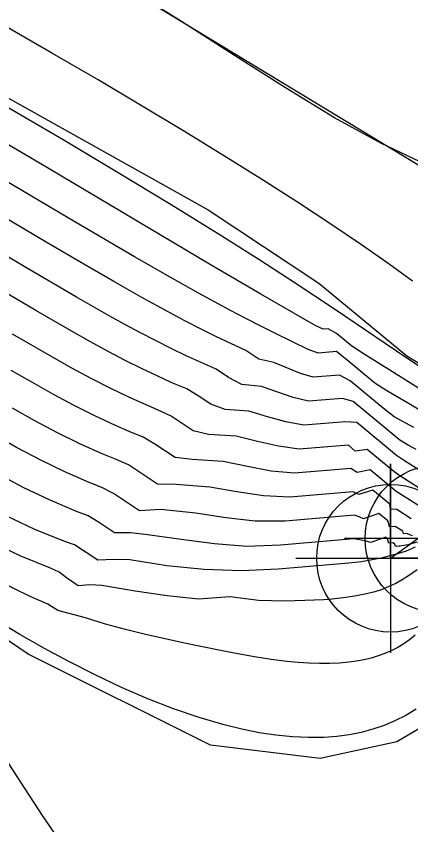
# Model space of a CAD drawing. Extents: x 2356077 to 2359823, y 225951 to 227822.
# Drawn here: x 2357520.87 to 2357533.39, y 226713.53 to 226739.21 of the extents above; entities that cross this region are included whole.
import ezdxf

# ---------------------------------------------------------------- set-up
doc = ezdxf.new("R2010")
doc.units = 0
for name, color, linetype in [('DTM Contours Major', 7, 'Continuous'), ('DTM Contours Minor', 7, 'Continuous'), ('Exist DTM Breakline Cogo Point CELL', 7, 'Continuous'), ('Exist Roads EOP', 7, 'Continuous'), ('Exist Structure Major Bridge WW', 7, 'Continuous'), ('Exist Structure Major Bridge WW Cogo Point CELL', 7, 'Continuous'), ('PH Exist DTM Breakline', 7, 'Continuous')]:
    doc.layers.add(name, color=color, linetype=linetype)

msp = doc.modelspace()

# ---------------------------------------------------------------- linework, layer by layer
at = {"layer": 'DTM Contours Major'}
for points in [[(2357534.419, 226727.58), (2357533.262, 226728.351), (2357530.963, 226729.907), (2357529.682, 226730.753), (2357528.595, 226731.455), (2357527.388, 226732.22), (2357525.781, 226733.217), (2357524.051, 226734.267), (2357522.355, 226735.279), (2357520.51, 226736.361)], [(2357533.992, 226724.578), (2357533.154, 226725.107), (2357532.93, 226725.263), (2357531.669, 226726.306), (2357531.313, 226726.332), (2357529.99, 226726.217), (2357529.422, 226726.329), (2357528.843, 226726.491), (2357528.253, 226726.664), (2357527.496, 226726.72), (2357527.043, 226726.885), (2357526.674, 226727.131), (2357526.276, 226727.37), (2357525.81, 226727.57), (2357525.339, 226727.783), (2357524.862, 226728.01), (2357524.326, 226728.279), (2357523.781, 226728.564), (2357523.227, 226728.867), (2357522.66, 226729.184), (2357521.488, 226729.861), (2357520.435, 226730.482)], [(2357533.583, 226722.502), (2357533.356, 226722.439), (2357533.294, 226722.425), (2357533.049, 226722.376), (2357533.002, 226722.375), (2357532.937, 226722.366), (2357532.907, 226722.377), (2357532.888, 226722.393), (2357532.877, 226722.438), (2357532.867, 226722.457), (2357532.82, 226722.487), (2357532.693, 226722.478), (2357532.659, 226722.575), (2357532.633, 226722.621), (2357532.599, 226722.663), (2357532.119, 226722.493), (2357531.924, 226722.545), (2357531.7, 226722.589), (2357531.575, 226722.608), (2357529.253, 226722.407), (2357528.186, 226722.367), (2357527.154, 226722.455), (2357526.1, 226722.593), (2357524.964, 226722.754), (2357524.498, 226722.8), (2357523.99, 226722.803), (2357523.476, 226723.144), (2357523.149, 226723.343), (2357522.777, 226723.483), (2357521.94, 226723.837), (2357521.112, 226724.233), (2357520.294, 226724.664)], [(2357522.465, 226712.715), (2357521.704, 226713.832), (2357520.223, 226716.098)]]:
    msp.add_lwpolyline(points, dxfattribs=at)
at = {"layer": 'DTM Contours Minor'}
for points in [[(2357544.751, 226740.859), (2357543.688, 226739.086), (2357542.581, 226737.466), (2357541.439, 226736.082), (2357540.809, 226735.46), (2357540.17, 226734.933), (2357539.52, 226734.503), (2357538.857, 226734.172), (2357538.179, 226733.939), (2357537.485, 226733.808), (2357537.118, 226733.78), (2357536.745, 226733.779), (2357536.366, 226733.805), (2357535.979, 226733.856), (2357535.585, 226733.932), (2357535.183, 226734.033), (2357533.86, 226734.497), (2357532.453, 226735.16), (2357530.968, 226735.982), (2357529.412, 226736.927), (2357527.79, 226737.957), (2357526.11, 226739.034), (2357524.015, 226740.353)], [(2357533.445, 226730.79), (2357532.701, 226731.333), (2357531.822, 226731.949), (2357530.854, 226732.603), (2357529.788, 226733.302), (2357528.678, 226734.012), (2357527.48, 226734.761), (2357526.206, 226735.543), (2357524.864, 226736.352), (2357523.465, 226737.182), (2357522.018, 226738.025), (2357520.461, 226738.916)], [(2357535.466, 226725.604), (2357533.339, 226726.898), (2357532.625, 226727.316), (2357532.244, 226727.555), (2357531.418, 226728.238), (2357531.025, 226728.555), (2357530.443, 226728.504), (2357530.129, 226728.625), (2357529.095, 226729.128), (2357528.63, 226729.361), (2357528.155, 226729.605), (2357527.667, 226729.862), (2357526.647, 226730.415), (2357525.754, 226730.917), (2357524.624, 226731.568), (2357522.549, 226732.787), (2357518.33, 226735.281)], [(2357535.148, 226726.442), (2357532.725, 226727.969), (2357531.939, 226728.455), (2357531.519, 226728.73), (2357531.028, 226729.136), (2357530.762, 226729.281), (2357530.603, 226729.267), (2357530.376, 226729.377), (2357528.631, 226730.378), (2357527.056, 226731.299), (2357521.86, 226734.39), (2357520.311, 226735.305)], [(2357533.557, 226725.446), (2357533.3, 226725.585), (2357533.037, 226725.75), (2357531.558, 226726.973), (2357531.217, 226727.073), (2357530.138, 226726.979), (2357529.655, 226727.101), (2357528.651, 226727.444), (2357528.025, 226727.515), (2357527.6, 226727.737), (2357527.208, 226727.998), (2357526.265, 226728.427), (2357525.78, 226728.66), (2357525.287, 226728.907), (2357524.808, 226729.157), (2357524.319, 226729.42), (2357523.819, 226729.696), (2357522.781, 226730.287), (2357521.116, 226731.262), (2357516.304, 226734.125)], [(2357533.479, 226726.146), (2357532.861, 226726.491), (2357532.509, 226726.762), (2357531.466, 226727.624), (2357531.12, 226727.813), (2357530.288, 226727.741), (2357529.89, 226727.866), (2357529.046, 226728.21), (2357528.563, 226728.32), (2357528.152, 226728.593), (2357527.206, 226729.039), (2357526.718, 226729.281), (2357526.218, 226729.537), (2357525.706, 226729.808), (2357524.855, 226730.274), (2357523.96, 226730.781), (2357523.013, 226731.329), (2357521.818, 226732.032), (2357517.927, 226734.339)], [(2357533.919, 226724.055), (2357533.035, 226724.616), (2357532.851, 226724.753), (2357532.007, 226725.452), (2357531.617, 226725.397), (2357531.405, 226725.59), (2357529.844, 226725.455), (2357529.188, 226725.551), (2357528.525, 226725.704), (2357527.849, 226725.873), (2357526.97, 226725.925), (2357526.481, 226726.037), (2357525.78, 226726.502), (2357525.353, 226726.709), (2357524.896, 226726.904), (2357524.436, 226727.113), (2357523.844, 226727.399), (2357523.244, 226727.707), (2357522.636, 226728.034), (2357522.019, 226728.379), (2357521.391, 226728.739), (2357520.75, 226729.114)], [(2357533.663, 226723.651), (2357532.927, 226724.119), (2357532.095, 226724.804), (2357531.684, 226724.715), (2357531.488, 226724.848), (2357529.699, 226724.693), (2357528.952, 226724.766), (2357528.202, 226724.908), (2357527.437, 226725.07), (2357526.451, 226725.131), (2357525.916, 226725.19), (2357525.27, 226725.619), (2357524.897, 226725.845), (2357524.455, 226726.023), (2357524.013, 226726.215), (2357523.362, 226726.518), (2357522.708, 226726.847), (2357522.048, 226727.199), (2357521.382, 226727.571), (2357520.707, 226727.96)], [(2357533.403, 226723.25), (2357532.945, 226723.54), (2357532.747, 226723.557), (2357532.721, 226723.712), (2357532.187, 226724.153), (2357531.733, 226724.017), (2357531.556, 226724.105), (2357529.553, 226723.931), (2357528.709, 226723.974), (2357527.87, 226724.101), (2357527.013, 226724.256), (2357525.941, 226724.338), (2357525.348, 226724.345), (2357524.427, 226724.957), (2357524.018, 226725.138), (2357523.595, 226725.313), (2357522.885, 226725.633), (2357522.175, 226725.983), (2357521.463, 226726.36), (2357520.749, 226726.76)], [(2357533.437, 226722.713), (2357533.25, 226722.781), (2357533.155, 226722.771), (2357533.144, 226722.811), (2357533.138, 226722.851), (2357532.895, 226723.006), (2357532.708, 226722.996), (2357532.688, 226723.094), (2357532.66, 226723.187), (2357532.377, 226723.422), (2357531.889, 226723.252), (2357531.75, 226723.309), (2357531.596, 226723.359), (2357529.404, 226723.169), (2357528.454, 226723.173), (2357527.522, 226723.284), (2357526.57, 226723.431), (2357525.444, 226723.545), (2357524.779, 226723.501), (2357523.951, 226724.051), (2357523.584, 226724.246), (2357523.184, 226724.404), (2357522.412, 226724.74), (2357521.644, 226725.113), (2357520.88, 226725.516), (2357520.118, 226725.944)], [(2357533.528, 226722.346), (2357533.24, 226722.226), (2357532.929, 226722.129), (2357532.837, 226722.103), (2357532.441, 226722.003), (2357531.992, 226721.91), (2357531.817, 226721.879), (2357531.425, 226721.844), (2357529.182, 226721.651), (2357528.012, 226721.597), (2357526.835, 226721.641), (2357525.645, 226721.754), (2357524.47, 226721.948), (2357523.965, 226721.96), (2357523.455, 226721.937), (2357522.718, 226722.422), (2357522.378, 226722.542), (2357521.463, 226722.911), (2357520.568, 226723.33)], [(2357533.586, 226721.626), (2357533.318, 226721.436), (2357533.116, 226721.309), (2357532.907, 226721.194), (2357532.694, 226721.094), (2357532.475, 226721.008), (2357532.245, 226720.933), (2357531.977, 226720.862), (2357531.664, 226720.799), (2357531.327, 226720.748), (2357530.888, 226720.701), (2357530.615, 226720.68), (2357530.025, 226720.65), (2357529.379, 226720.633), (2357528.55, 226720.651), (2357527.654, 226720.77), (2357526.651, 226720.702), (2357525.653, 226720.798), (2357524.641, 226720.947), (2357523.585, 226721.136), (2357523.207, 226721.148), (2357522.836, 226721.125), (2357522.461, 226721.375), (2357522.228, 226721.558), (2357521.954, 226721.676), (2357521.011, 226722.065), (2357520.081, 226722.509)], [(2357533.525, 226719.551), (2357533.349, 226719.411), (2357533.164, 226719.282), (2357532.97, 226719.165), (2357532.766, 226719.06), (2357532.564, 226718.971), (2357532.353, 226718.894), (2357532.133, 226718.827), (2357531.905, 226718.772), (2357531.668, 226718.727), (2357531.424, 226718.692), (2357531.123, 226718.665), (2357530.811, 226718.652), (2357530.488, 226718.652), (2357530.155, 226718.665), (2357529.811, 226718.688), (2357529.458, 226718.723), (2357528.953, 226718.786), (2357528.431, 226718.866), (2357527.894, 226718.96), (2357527.344, 226719.066), (2357526.209, 226719.301), (2357525.594, 226719.434), (2357524.971, 226719.576), (2357524.34, 226719.732), (2357523.703, 226719.906), (2357523.062, 226720.103), (2357522.192, 226720.332), (2357521.866, 226720.543), (2357521.313, 226720.782), (2357520.404, 226721.221)], [(2357533.558, 226717.207), (2357533.227, 226717.007), (2357532.882, 226716.832), (2357532.539, 226716.688), (2357532.183, 226716.568), (2357531.815, 226716.469), (2357531.434, 226716.394), (2357531.041, 226716.34), (2357530.636, 226716.309), (2357530.141, 226716.302), (2357529.631, 226716.324), (2357529.107, 226716.376), (2357528.571, 226716.458), (2357528.022, 226716.567), (2357527.461, 226716.703), (2357526.669, 226716.936), (2357525.861, 226717.215), (2357525.041, 226717.536), (2357524.211, 226717.897), (2357523.375, 226718.292), (2357522.537, 226718.717), (2357521.761, 226719.135), (2357520.982, 226719.578), (2357519.976, 226720.179)]]:
    msp.add_lwpolyline(points, dxfattribs=at)
at = {"layer": 'Exist DTM Breakline Cogo Point CELL'}
msp.add_lwpolyline([(2357534.28, 226725.62), (2357534.28, 226719.62), (2357534.28, 226722.62), (2357537.28, 226722.62), (2357531.28, 226722.62)], dxfattribs=at)
msp.add_circle((2357534.28, 226722.62), 2.344, dxfattribs=at)
at = {"layer": 'Exist Roads EOP'}
msp.add_lwpolyline([(2357548.158, 226751.097), (2357551.518, 226748.955), (2357539.932, 226730.044), (2357536.732, 226732.588), (2357457.094, 226780.918), (2357368.575, 226834.971), (2357285.95, 226885.112), (2357202.56, 226936.462), (2357119.743, 226986.718), (2357040.047, 227034.838), (2356959.55, 227083.993), (2356876.77, 227134.388), (2356794.33, 227184.148), (2356716.529, 227232.438), (2356632.17, 227283.448), (2356547.589, 227334.799), (2356465.16, 227384.805), (2356376.528, 227438.798), (2356293.908, 227488.913), (2356217.843, 227535.566)], dxfattribs=at)
at = {"layer": 'Exist Structure Major Bridge WW'}
msp.add_line((2357532.744, 226721.995), (2357538.205, 226725.963), dxfattribs=at)
at = {"layer": 'Exist Structure Major Bridge WW Cogo Point CELL'}
msp.add_lwpolyline([(2357529.744, 226721.995), (2357535.744, 226721.995), (2357532.744, 226721.995), (2357532.744, 226724.995), (2357532.744, 226718.995)], dxfattribs=at)
msp.add_circle((2357532.744, 226721.995), 2.344, dxfattribs=at)
at = {"layer": 'PH Exist DTM Breakline'}
for points in [[(2357455.092, 226776.87), (2357475.043, 226763.829), (2357494.967, 226751.51), (2357513.844, 226740.397), (2357526.956, 226733.062), (2357530.468, 226730.73), (2357533.26, 226728.421), (2357535.849, 226726.841), (2357537.162, 226726.517), (2357539.189, 226727.63)], [(2357538.002, 226719.88), (2357535.313, 226717.564), (2357532.942, 226716.165), (2357530.514, 226715.641), (2357527.032, 226716.065), (2357521.244, 226718.954), (2357514.031, 226723.836), (2357507.468, 226727.361), (2357499.407, 226731.834), (2357491.989, 226736.264), (2357484.993, 226740.083), (2357480.515, 226743.28), (2357477.911, 226747.058), (2357474.752, 226749.767), (2357470.564, 226752.108), (2357466.748, 226754.09)]]:
    msp.add_lwpolyline(points, dxfattribs=at)

doc.saveas('drawing.dxf')
